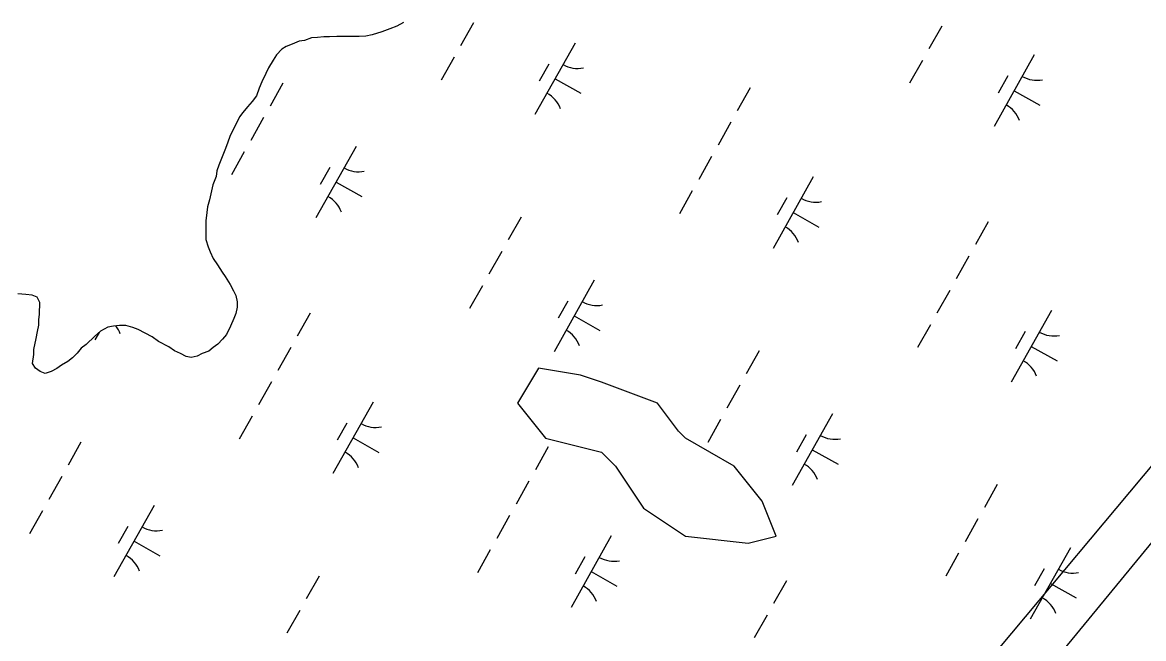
# Model space of a CAD drawing. Extents: x 3913936 to 3933962, y 195330 to 217741.
# Drawn here: x 3926453 to 3927136, y 210878 to 211254 of the extents above; entities that cross this region are included whole.
import ezdxf

# ---------------------------------------------------------------- set-up
doc = ezdxf.new("R2010")
doc.units = 0
for name, color, linetype in [('V-TOPO-SHOR', 7, 'Continuous'), ('V-UTIL-LINE', 7, 'Continuous'), ('V-WETL-SWMP', 7, 'Continuous')]:
    doc.layers.add(name, color=color, linetype=linetype)

msp = doc.modelspace()

# ---------------------------------------------------------------- linework, layer by layer
at = {"layer": 'V-TOPO-SHOR'}
msp.add_lwpolyline([(3926840.08, 211021.73), (3926806.01, 211034.5), (3926793.24, 211038.76), (3926767.69, 211043.02), (3926754.91, 211021.73), (3926771.95, 211000.43), (3926806.01, 210991.92), (3926814.53, 210983.4), (3926831.57, 210957.85), (3926857.12, 210940.81), (3926895.44, 210936.56), (3926912.48, 210940.81), (3926903.96, 210962.11), (3926886.93, 210983.4), (3926857.12, 211000.43), (3926852.86, 211004.69)], close=True, dxfattribs=at)
at = {"layer": 'V-UTIL-LINE'}
for points in [[(3928315.82, 212388.13), (3926944.7, 210748.94), (3926592.74, 210251.47), (3926408.93, 209914.99), (3925628.64, 208474.44), (3925139.98, 207727.42), (3924555.96, 206253.65), (3924055.82, 204771.45), (3923484.9, 203858.52), (3922256.01, 202262.65), (3921816.4, 201905.57), (3920704.84, 200345.08), (3920462.44, 200062.72)], [(3928328.32, 212380.93), (3926784.14, 210502.92), (3926424.72, 209908.68), (3925640.45, 208467.64), (3924952.2, 207329.25), (3923971.74, 204752.16), (3923252.9, 203563.68), (3921560.17, 201558.84), (3920397.87, 200112.86)]]:
    msp.add_lwpolyline(points, dxfattribs=at)
at = {"layer": 'V-WETL-SWMP'}
for p, q in [((3926685.4, 211253.75), (3926681.44, 211251.45)), ((3926728.09, 211253.53), (3926720.25, 211239.58)), ((3926672.37, 211248.03), (3926666.45, 211246.15)), ((3926677.1, 211249.93), (3926672.37, 211248.03)), ((3926681.44, 211251.45), (3926677.1, 211249.93)), ((3927013.28, 211251.52), (3927005.44, 211237.57)), ((3926617.68, 211240.51), (3926614.12, 211238.98)), ((3926622.02, 211242.41), (3926617.68, 211240.51)), ((3926625.17, 211242.76), (3926622.02, 211242.41)), ((3926629.51, 211244.28), (3926625.17, 211242.76)), ((3926633.05, 211244.62), (3926629.51, 211244.28)), ((3926636.98, 211244.96), (3926633.05, 211244.62)), ((3926640.51, 211244.92), (3926636.98, 211244.96)), ((3926644.84, 211245.25), (3926640.51, 211244.92)), ((3926658.58, 211245.07), (3926644.84, 211245.25)), ((3926662.51, 211245.41), (3926658.58, 211245.07)), ((3926666.45, 211246.15), (3926662.51, 211245.41)), ((3926790.02, 211241.17), (3926765.51, 211197.59)), ((3926608.16, 211233.96), (3926606.16, 211230.84)), ((3926611.35, 211237.45), (3926608.16, 211233.96)), ((3926614.12, 211238.98), (3926611.35, 211237.45)), ((3926716.33, 211232.61), (3926708.49, 211218.66)), ((3927069.62, 211233.96), (3927045.11, 211190.37)), ((3926603.35, 211226.17), (3926601.73, 211222.65)), ((3926606.16, 211230.84), (3926603.35, 211226.17)), ((3926773.98, 211228.39), (3926768.1, 211217.93)), ((3927001.52, 211230.6), (3926993.68, 211216.65)), ((3926601.73, 211222.65), (3926599.31, 211217.58)), ((3926777.76, 211219.38), (3926793.46, 211210.56)), ((3927053.58, 211221.17), (3927047.7, 211210.71)), ((3926597.68, 211213.67), (3926596.05, 211208.98)), ((3926599.31, 211217.58), (3926597.68, 211213.67)), ((3926612.07, 211216.7), (3926604.23, 211202.75)), ((3926896.61, 211213.86), (3926888.77, 211199.91)), ((3927057.37, 211212.16), (3927073.06, 211203.34)), ((3926593.26, 211205.48), (3926590.46, 211202.38)), ((3926596.05, 211208.98), (3926593.26, 211205.48)), ((3926587.67, 211198.88), (3926585.67, 211196.16)), ((3926590.46, 211202.38), (3926587.67, 211198.88)), ((3926585.67, 211196.16), (3926582.84, 211190.3)), ((3926600.31, 211195.78), (3926592.47, 211181.83)), ((3926884.85, 211192.94), (3926877.01, 211178.99)), ((3926580.02, 211184.84), (3926578.39, 211180.15)), ((3926582.84, 211190.3), (3926580.02, 211184.84)), ((3926578.39, 211180.15), (3926576.76, 211175.85)), ((3926656.65, 211178.21), (3926632.15, 211134.63)), ((3926575.14, 211171.95), (3926573.11, 211166.87)), ((3926576.76, 211175.85), (3926575.14, 211171.95)), ((3926588.55, 211174.86), (3926580.71, 211160.91)), ((3926873.09, 211172.02), (3926865.25, 211158.07)), ((3926573.11, 211166.87), (3926571.88, 211163.35)), ((3926640.61, 211165.43), (3926634.73, 211154.97)), ((3926571.44, 211159.82), (3926569.41, 211154.74)), ((3926571.88, 211163.35), (3926571.44, 211159.82)), ((3926935.01, 211159.67), (3926910.51, 211116.08)), ((3926568.58, 211151.22), (3926567.33, 211145.74)), ((3926569.41, 211154.74), (3926568.58, 211151.22)), ((3926644.4, 211156.42), (3926660.09, 211147.6)), ((3926861.33, 211151.1), (3926853.48, 211137.15)), ((3926567.33, 211145.74), (3926566.1, 211141.43)), ((3926918.98, 211146.88), (3926913.1, 211136.42)), ((3926565.66, 211137.9), (3926565.2, 211132.8)), ((3926566.1, 211141.43), (3926565.66, 211137.9)), ((3926922.76, 211137.87), (3926938.45, 211129.05)), ((3926565.2, 211132.8), (3926565.04, 211121.42)), ((3926757.07, 211135.19), (3926749.23, 211121.24)), ((3927041.6, 211132.35), (3927033.76, 211118.4)), ((3926565.04, 211121.42), (3926566.56, 211117.08)), ((3926566.56, 211117.08), (3926567.69, 211113.92)), ((3926567.69, 211113.92), (3926569.61, 211109.97)), ((3926569.61, 211109.97), (3926572.3, 211106.01)), ((3926745.31, 211114.27), (3926737.47, 211100.32)), ((3927029.84, 211111.43), (3927022, 211097.48)), ((3926572.3, 211106.01), (3926574.99, 211101.65)), ((3926574.99, 211101.65), (3926576.92, 211098.87)), ((3926576.92, 211098.87), (3926580, 211094.12)), ((3926801.64, 211096.71), (3926777.14, 211053.12)), ((3926580, 211094.12), (3926581.91, 211090.17)), ((3926581.91, 211090.17), (3926583.45, 211087.4)), ((3926733.55, 211093.35), (3926725.71, 211079.4)), ((3927018.08, 211090.51), (3927010.24, 211076.56)), ((3926455.42, 211087.91), (3926450.71, 211088.37)), ((3926459.34, 211087.47), (3926455.42, 211087.91)), ((3926462.47, 211086.25), (3926459.34, 211087.47)), ((3926464, 211083.09), (3926462.47, 211086.25)), ((3926463.9, 211076.02), (3926464, 211083.09)), ((3926583.45, 211087.4), (3926584.18, 211083.46)), ((3926584.18, 211083.46), (3926584.14, 211080.32)), ((3926785.61, 211083.92), (3926779.73, 211073.46)), ((3926463.46, 211072.49), (3926463.9, 211076.02)), ((3926583.3, 211076.4), (3926582.08, 211073.28)), ((3926584.14, 211080.32), (3926583.3, 211076.4)), ((3926628.64, 211076.61), (3926620.8, 211062.66)), ((3927080.01, 211078.16), (3927055.51, 211034.57)), ((3926462.58, 211065.43), (3926463.42, 211069.35)), ((3926463.42, 211069.35), (3926463.46, 211072.49)), ((3926508.97, 211068.75), (3926505.43, 211068.01)), ((3926512.51, 211069.09), (3926508.97, 211068.75)), ((3926516.44, 211069.04), (3926512.51, 211069.09)), ((3926520.74, 211067.81), (3926516.44, 211069.04)), ((3926582.08, 211073.28), (3926580.06, 211068.59)), ((3926789.39, 211074.91), (3926805.09, 211066.09)), ((3927006.32, 211069.59), (3926998.48, 211055.64)), ((3926461.74, 211061.12), (3926462.58, 211065.43)), ((3926497.5, 211062.61), (3926492.33, 211057.58)), ((3926501.08, 211065.71), (3926497.5, 211062.61)), ((3926500.07, 211064.84), (3926497.54, 211060.34)), ((3926505.43, 211068.01), (3926501.08, 211065.71)), ((3926523.87, 211066.59), (3926520.74, 211067.81)), ((3926532.45, 211062.15), (3926523.87, 211066.59)), ((3926536.34, 211059.35), (3926532.45, 211062.15)), ((3926577.63, 211063.52), (3926575.24, 211060.8)), ((3926580.06, 211068.59), (3926577.63, 211063.52)), ((3927063.97, 211065.37), (3927058.09, 211054.91)), ((3926460.48, 211054.46), (3926461.74, 211061.12)), ((3926489.16, 211055.26), (3926486.76, 211052.15)), ((3926492.33, 211057.58), (3926489.16, 211055.26)), ((3926542.58, 211056.13), (3926536.34, 211059.35)), ((3926546.08, 211053.73), (3926542.58, 211056.13)), ((3926569.67, 211055.77), (3926566.89, 211053.45)), ((3926572.45, 211057.7), (3926569.67, 211055.77)), ((3926575.24, 211060.8), (3926572.45, 211057.7)), ((3926616.88, 211055.69), (3926609.03, 211041.74)), ((3927067.76, 211056.36), (3927083.45, 211047.54)), ((3926459.58, 211045.84), (3926460.43, 211051.32)), ((3926460.43, 211051.32), (3926460.48, 211054.46)), ((3926483.97, 211049.44), (3926481.19, 211047.12)), ((3926486.76, 211052.15), (3926483.97, 211049.44)), ((3926549.6, 211052.11), (3926546.08, 211053.73)), ((3926553.1, 211050.1), (3926549.6, 211052.11)), ((3926556.24, 211049.66), (3926553.1, 211050.1)), ((3926559.79, 211050.4), (3926556.24, 211049.66)), ((3926562.95, 211051.93), (3926559.79, 211050.4)), ((3926566.89, 211053.45), (3926562.95, 211051.93)), ((3926902.07, 211053.68), (3926894.23, 211039.73)), ((3926461.5, 211043.06), (3926459.58, 211045.84)), ((3926464.23, 211041.06), (3926461.5, 211043.06)), ((3926474.46, 211042.89), (3926470.9, 211040.97)), ((3926477.24, 211044.82), (3926474.46, 211042.89)), ((3926481.19, 211047.12), (3926477.24, 211044.82)), ((3926467.35, 211039.84), (3926464.23, 211041.06)), ((3926470.9, 211040.97), (3926467.35, 211039.84)), ((3926605.11, 211034.77), (3926597.27, 211020.82)), ((3926890.31, 211032.76), (3926882.47, 211018.81)), ((3926667.04, 211022.42), (3926642.54, 210978.83)), ((3926946.64, 211015.2), (3926922.14, 210971.61)), ((3926593.35, 211013.85), (3926585.51, 210999.9)), ((3926651.01, 211009.63), (3926645.13, 210999.17)), ((3926878.55, 211011.84), (3926870.71, 210997.89)), ((3926654.79, 211000.62), (3926670.48, 210991.8)), ((3926930.61, 211002.41), (3926924.73, 210991.95)), ((3926489.1, 210997.94), (3926481.26, 210983.99)), ((3926773.63, 210995.1), (3926765.79, 210981.15)), ((3926934.39, 210993.4), (3926950.08, 210984.58)), ((3926477.34, 210977.02), (3926469.5, 210963.07)), ((3926761.87, 210974.18), (3926754.03, 210960.23)), ((3927047.06, 210972.17), (3927039.22, 210958.22)), ((3926533.67, 210959.46), (3926509.17, 210915.87)), ((3926465.58, 210956.1), (3926457.74, 210942.15)), ((3926750.11, 210953.26), (3926742.27, 210939.31)), ((3926517.64, 210946.67), (3926511.76, 210936.21)), ((3927035.3, 210951.25), (3927027.46, 210937.3)), ((3926812.04, 210940.91), (3926787.54, 210897.32)), ((3926521.42, 210937.66), (3926537.11, 210928.84)), ((3926738.35, 210932.34), (3926730.51, 210918.39)), ((3927091.64, 210933.69), (3927067.14, 210890.1)), ((3926796, 210928.12), (3926790.12, 210917.66)), ((3927023.54, 210930.33), (3927015.7, 210916.38)), ((3926799.79, 210919.11), (3926815.48, 210910.29)), ((3927075.6, 210920.91), (3927069.72, 210910.44)), ((3926634.1, 210916.43), (3926626.25, 210902.48)), ((3926918.63, 210913.59), (3926910.79, 210899.64)), ((3927079.39, 210911.89), (3927095.08, 210903.07)), ((3926622.33, 210895.51), (3926614.49, 210881.56)), ((3926906.87, 210892.67), (3926899.03, 210878.72))]:
    msp.add_line(p, q, dxfattribs=at)
for centre, start, end in [((3926791.51, 211243.34), 239.88608, 281.42974), ((3927071.11, 211236.12), 239.88608, 281.42974), ((3926764.44, 211195.19), 19.88608, 61.42973), ((3927044.04, 211187.97), 19.88608, 61.42973), ((3926658.14, 211180.38), 239.88608, 281.42974), ((3926631.07, 211132.23), 19.88608, 61.42973), ((3926936.5, 211161.83), 239.88608, 281.42974), ((3926909.43, 211113.68), 19.88608, 61.42973), ((3926803.14, 211098.87), 239.88608, 281.42974), ((3926496.46, 211057.94), 19.88608, 38.36224), ((3926776.07, 211050.72), 19.88608, 61.42973), ((3927081.5, 211080.32), 239.88608, 281.42974), ((3927054.43, 211032.17), 19.88608, 61.42973), ((3926668.53, 211024.58), 239.88608, 281.42974), ((3926948.13, 211017.37), 239.88608, 281.42974), ((3926641.46, 210976.43), 19.88608, 61.42973), ((3926921.06, 210969.21), 19.88608, 61.42973), ((3926535.17, 210961.62), 239.88608, 281.42974), ((3926508.09, 210913.47), 19.88608, 61.42973), ((3926813.53, 210943.08), 239.88608, 281.42974), ((3927093.13, 210935.86), 239.88608, 281.42974), ((3926786.46, 210894.92), 19.88608, 61.42973), ((3927066.06, 210887.7), 19.88608, 61.42973)]:
    msp.add_arc(centre, 17.62, start, end, dxfattribs=at)

doc.saveas('drawing.dxf')
